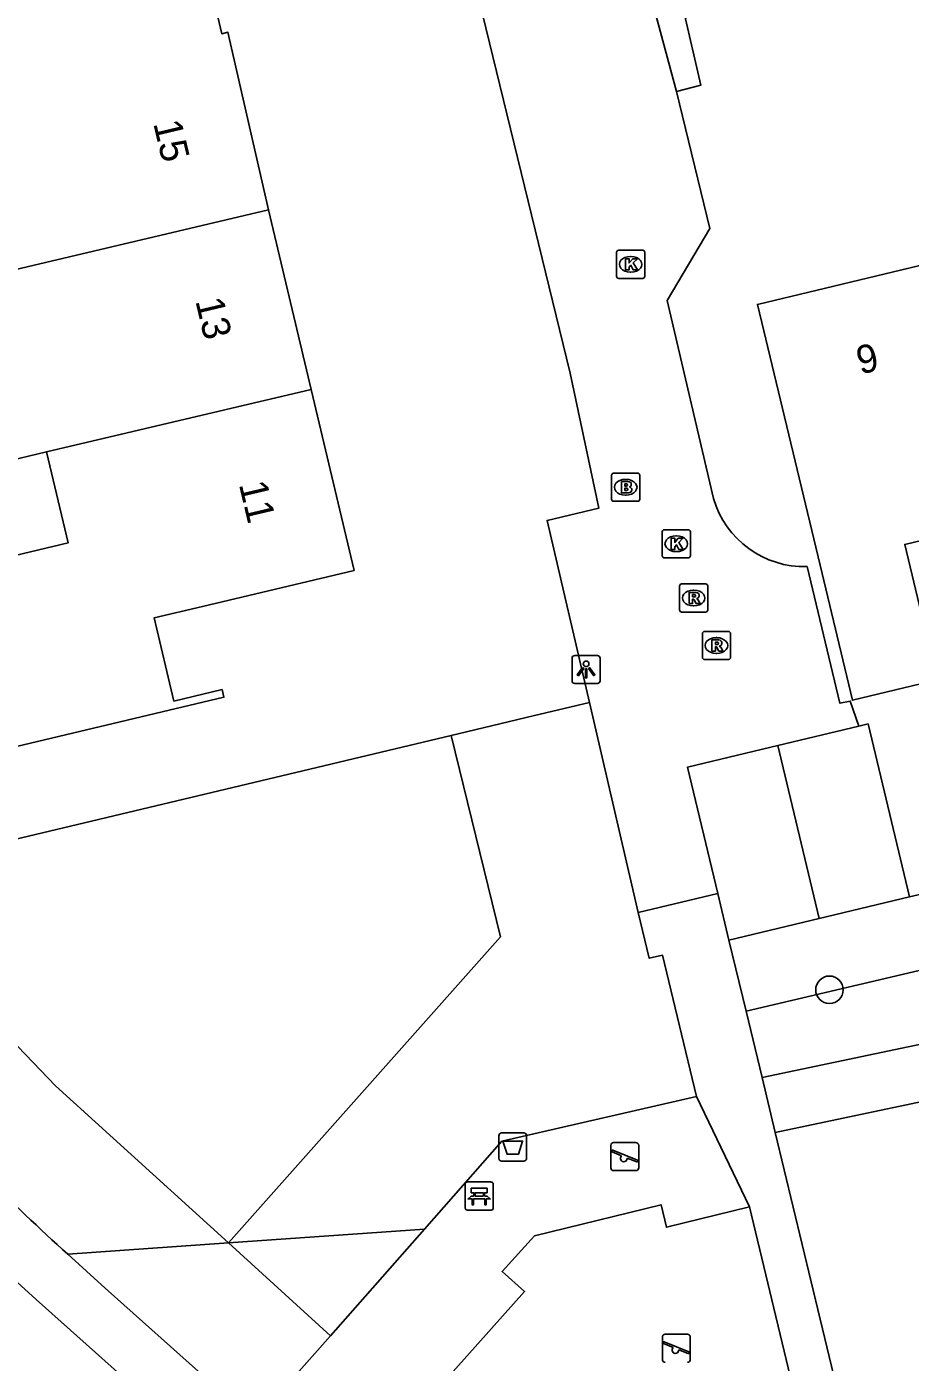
# Model space of a CAD drawing. Extents: x 157663 to 158496, y 379212 to 380934.
# Drawn here: x 158109.27 to 158140.66, y 380682.15 to 380729.64 of the extents above; entities that cross this region are included whole.
import ezdxf

# ---------------------------------------------------------------- set-up
doc = ezdxf.new("R2010")
doc.units = 0
for name, color, linetype in [('IMGEO_Afvalbak', 7, 'Continuous'), ('IMGEO_Bank', 7, 'Continuous'), ('IMGEO_Boom', 7, 'Continuous'), ('IMGEO_Brandkraan', 7, 'Continuous'), ('IMGEO_Groenvoorziening', 7, 'Continuous'), ('IMGEO_Kolk', 7, 'Continuous'), ('IMGEO_Lichtpunt', 7, 'Continuous'), ('IMGEO_Pand', 7, 'Continuous'), ('IMGEO_Pand_nummerreeks', 7, 'Continuous'), ('IMGEO_Rijbaan_lokaal_open', 7, 'Continuous'), ('IMGEO_Rioolput', 7, 'Continuous'), ('IMGEO_Speelvoorziening', 7, 'Continuous'), ('IMGEO_Voetpad_halfverhard', 7, 'Continuous'), ('IMGEO_Voetpad_open', 7, 'Continuous')]:
    doc.layers.add(name, color=color, linetype=linetype)

msp = doc.modelspace()

# ---------------------------------------------------------------- linework, layer by layer
at = {"layer": 'IMGEO_Afvalbak'}
for p, q in [((158126.138, 380690.307), (158126.928, 380690.307)), ((158126.928, 380690.307), (158126.138, 380690.307)), ((158126.038, 380689.407), (158126.038, 380690.207)), ((158126.038, 380690.207), (158126.038, 380689.407)), ((158127.028, 380690.207), (158127.028, 380689.407)), ((158127.028, 380689.407), (158127.028, 380690.207)), ((158126.928, 380689.307), (158126.138, 380689.307)), ((158126.138, 380689.307), (158126.928, 380689.307))]:
    msp.add_line(p, q, dxfattribs=at)
msp.add_lwpolyline([(158126.181, 380690.021), (158126.885, 380690.021), (158126.736, 380689.551), (158126.33, 380689.551), (158126.181, 380690.021)], dxfattribs=at)
for centre, start, end in [((158126.138, 380690.207), 90, 180), ((158126.138, 380690.207), 90, 180), ((158126.928, 380690.207), 0, 90), ((158126.928, 380690.207), 360, 90), ((158126.138, 380689.407), 180, 270), ((158126.138, 380689.407), 180, 270), ((158126.928, 380689.407), 270, 0), ((158126.928, 380689.407), 270, 0)]:
    msp.add_arc(centre, 0.1, start, end, dxfattribs=at)
at = {"layer": 'IMGEO_Bank'}
for p, q in [((158124.842, 380687.639), (158124.842, 380688.48)), ((158124.842, 380688.48), (158124.842, 380687.639)), ((158124.917, 380688.564), (158125.758, 380688.564)), ((158125.758, 380688.564), (158124.917, 380688.564)), ((158125.842, 380688.489), (158125.842, 380687.648)), ((158125.842, 380687.648), (158125.842, 380688.489)), ((158125.539, 380687.962), (158125.146, 380687.962)), ((158125.151, 380688.07), (158125.151, 380688.176)), ((158125.195, 380688.176), (158125.195, 380688.07)), ((158125.483, 380688.182), (158125.201, 380688.182)), ((158125.201, 380688.064), (158125.483, 380688.064)), ((158125.489, 380688.07), (158125.489, 380688.176)), ((158125.533, 380688.176), (158125.533, 380688.07)), ((158125.767, 380687.564), (158124.926, 380687.564)), ((158124.926, 380687.564), (158125.767, 380687.564))]:
    msp.add_line(p, q, dxfattribs=at)
for points in [[(158125.089, 380687.962), (158124.947, 380687.962), (158125.059, 380688.064), (158125.145, 380688.064)], [(158125.145, 380688.182), (158125.059, 380688.182), (158125.059, 380688.343), (158125.622, 380688.343), (158125.622, 380688.182), (158125.539, 380688.182)], [(158125.139, 380687.955), (158125.139, 380687.748), (158125.096, 380687.748), (158125.096, 380687.955)], [(158125.539, 380688.064), (158125.622, 380688.064), (158125.734, 380687.962), (158125.595, 380687.962)], [(158125.589, 380687.955), (158125.589, 380687.748), (158125.545, 380687.748), (158125.545, 380687.955)]]:
    msp.add_lwpolyline(points, dxfattribs=at)
for centre, radius, start, end in [((158124.92, 380688.486), 0.0779, 92.4484, 184.2845), ((158124.92, 380688.486), 0.0779, 92.4484, 184.2845), ((158125.764, 380688.486), 0.0779, 2.4484, 94.2845), ((158125.764, 380688.486), 0.0779, 2.4484, 94.2845), ((158125.089, 380687.955), 0.00671, 2.8957, 87.1043), ((158125.146, 380687.955), 0.00671, 92.8957, 177.1043), ((158125.144, 380688.175), 0.00671, 2.8957, 87.1043), ((158125.144, 380688.071), 0.00671, 272.8957, 357.1043), ((158125.201, 380688.175), 0.00671, 92.8957, 177.1043), ((158125.201, 380688.071), 0.00671, 182.8957, 267.1043), ((158125.483, 380688.175), 0.00671, 2.8957, 87.1043), ((158125.483, 380688.071), 0.00671, 272.8957, 357.1043), ((158125.54, 380688.175), 0.00671, 92.8957, 177.1043), ((158125.54, 380688.071), 0.00671, 182.8957, 267.1043), ((158125.538, 380687.955), 0.00671, 2.8957, 87.1043), ((158125.595, 380687.955), 0.00671, 92.8957, 177.1043), ((158124.92, 380687.642), 0.0779, 182.4484, 274.2845), ((158124.92, 380687.642), 0.0779, 182.4484, 274.2845), ((158125.764, 380687.642), 0.0779, 272.4484, 4.2845), ((158125.764, 380687.642), 0.0779, 272.4484, 4.2845)]:
    msp.add_arc(centre, radius, start, end, dxfattribs=at)
at = {"layer": 'IMGEO_Boom'}
msp.add_circle((158137.786, 380695.398), 0.489, dxfattribs=at)
at = {"layer": 'IMGEO_Brandkraan'}
for p, q in [((158130.047, 380712.841), (158130.047, 380713.693)), ((158130.122, 380713.767), (158130.974, 380713.767)), ((158130.535, 380713.547), (158130.56, 380713.547)), ((158131.048, 380713.693), (158131.048, 380712.841)), ((158130.974, 380712.767), (158130.122, 380712.767)), ((158130.558, 380712.987), (158130.533, 380712.987))]:
    msp.add_line(p, q, dxfattribs=at)
for points in [[(158130.047, 380712.841), (158130.047, 380713.693)], [(158130.122, 380713.767), (158130.974, 380713.767)], [(158131.048, 380713.693), (158131.048, 380712.841)], [(158130.395, 380713.467), (158130.395, 380713.067), (158130.608, 380713.067)], [(158130.626, 380713.467), (158130.395, 380713.467)], [(158130.574, 380713.386), (158130.52, 380713.386), (158130.52, 380713.31)], [(158130.52, 380713.31), (158130.573, 380713.31)], [(158130.582, 380713.234), (158130.52, 380713.234), (158130.52, 380713.153)], [(158130.52, 380713.153), (158130.582, 380713.153)], [(158130.974, 380712.767), (158130.122, 380712.767)]]:
    msp.add_lwpolyline(points, dxfattribs=at)
for centre, radius, start, end in [((158130.124, 380713.691), 0.0765, 91.552, 178.448), ((158130.124, 380713.691), 0.0765, 91.552, 178.448), ((158130.972, 380713.691), 0.0765, 1.552, 88.448), ((158130.972, 380713.691), 0.0765, 1.552, 88.448), ((158130.575, 380713.348), 0.0379, 267.8285, 90.9355), ((158130.583, 380713.193), 0.0404, 269.8759, 90.5077), ((158130.614, 380713.318), 0.251, 268.6676, 293.5347), ((158130.63, 380713.322), 0.145, 59.4692, 91.5367), ((158130.655, 380713.369), 0.0922, 285.5137, 58.1501), ((158130.66, 380713.177), 0.105, 301.3115, 78.989), ((158130.124, 380712.843), 0.0765, 181.552, 268.448), ((158130.124, 380712.843), 0.0765, 181.552, 268.448), ((158130.972, 380712.843), 0.0765, 271.552, 358.448), ((158130.972, 380712.843), 0.0765, 271.552, 358.448)]:
    msp.add_arc(centre, radius, start, end, dxfattribs=at)
for centre, major_axis, ratio, start_param, end_param in [((158130.534, 380713.267), (-0.387, 0.002), 0.722429, 4.712389, 7.853982), ((158130.559, 380713.267), (-0.39, 0.002), 0.717154, 1.570796, 4.712389)]:
    msp.add_ellipse(centre, major_axis=major_axis, ratio=ratio, start_param=start_param, end_param=end_param, dxfattribs=at)
at = {"layer": 'IMGEO_Groenvoorziening'}
for points in [[(158140.633, 380698.699), (158177.827, 380707.322)], [(158124.34, 380704.435), (158107.827, 380700.502), (158105.554, 380699.896), (158100.319, 380702.929), (158099.758, 380703.979), (158098.743, 380705.879)], [(158098.743, 380705.879), (158099.08, 380704.39), (158099.307, 380703.444), (158110.292, 380691.983), (158116.429, 380686.396)], [(158124.34, 380704.435), (158127.258, 380705.133), (158129.258, 380705.611)], [(158178.399, 380704.888), (158134.823, 380694.638)], [(158116.429, 380686.396), (158126.094, 380697.286), (158124.34, 380704.435)], [(158123.393, 380686.886), (158116.429, 380686.396)], [(158116.429, 380686.396), (158110.721, 380685.994)], [(158120.053, 380683.097), (158116.429, 380686.396)]]:
    msp.add_lwpolyline(points, dxfattribs=at)
at = {"layer": 'IMGEO_Kolk'}
for p, q in [((158130.224, 380720.767), (158130.224, 380721.619)), ((158130.299, 380721.693), (158131.151, 380721.693)), ((158131.225, 380721.619), (158131.225, 380720.767)), ((158130.712, 380721.473), (158130.737, 380721.473)), ((158131.151, 380720.693), (158130.299, 380720.693)), ((158130.735, 380720.913), (158130.71, 380720.913)), ((158131.843, 380710.83), (158131.843, 380711.682)), ((158131.918, 380711.756), (158132.77, 380711.756)), ((158132.844, 380711.682), (158132.844, 380710.83)), ((158132.331, 380711.536), (158132.356, 380711.536)), ((158132.77, 380710.756), (158131.918, 380710.756)), ((158132.354, 380710.976), (158132.329, 380710.976))]:
    msp.add_line(p, q, dxfattribs=at)
for points in [[(158130.224, 380720.767), (158130.224, 380721.619)], [(158130.299, 380721.693), (158131.151, 380721.693)], [(158131.225, 380721.619), (158131.225, 380720.767)], [(158130.545, 380721.393), (158130.668, 380721.393), (158130.668, 380721.242), (158130.798, 380721.393), (158130.962, 380721.393), (158130.816, 380721.242), (158130.969, 380720.993), (158130.817, 380720.993), (158130.732, 380721.157), (158130.668, 380721.09), (158130.668, 380720.993), (158130.545, 380720.993), (158130.545, 380721.393)], [(158131.151, 380720.693), (158130.299, 380720.693)], [(158131.843, 380710.83), (158131.843, 380711.682)], [(158131.918, 380711.756), (158132.77, 380711.756)], [(158132.844, 380711.682), (158132.844, 380710.83)], [(158132.164, 380711.456), (158132.287, 380711.456), (158132.287, 380711.305), (158132.417, 380711.456), (158132.581, 380711.456), (158132.435, 380711.305), (158132.588, 380711.056), (158132.436, 380711.056), (158132.351, 380711.22), (158132.287, 380711.153), (158132.287, 380711.056), (158132.164, 380711.056), (158132.164, 380711.456)], [(158132.77, 380710.756), (158131.918, 380710.756)]]:
    msp.add_lwpolyline(points, dxfattribs=at)
for centre, start, end in [((158130.301, 380721.617), 91.552, 178.448), ((158130.301, 380721.617), 91.552, 178.448), ((158131.149, 380721.617), 1.552, 88.448), ((158131.149, 380721.617), 1.552, 88.448), ((158130.301, 380720.769), 181.552, 268.448), ((158130.301, 380720.769), 181.552, 268.448), ((158131.149, 380720.769), 271.552, 358.448), ((158131.149, 380720.769), 271.552, 358.448), ((158131.92, 380711.68), 91.552, 178.448), ((158131.92, 380711.68), 91.552, 178.448), ((158132.768, 380711.68), 1.552, 88.448), ((158132.768, 380711.68), 1.552, 88.448), ((158131.92, 380710.832), 181.552, 268.448), ((158131.92, 380710.832), 181.552, 268.448), ((158132.768, 380710.832), 271.552, 358.448), ((158132.768, 380710.832), 271.552, 358.448)]:
    msp.add_arc(centre, 0.0765, start, end, dxfattribs=at)
for centre, major_axis, ratio, start_param, end_param in [((158130.711, 380721.193), (-0.387, 0.002), 0.722429, 4.712389, 7.853982), ((158130.736, 380721.193), (-0.39, 0.002), 0.717154, 1.570796, 4.712389), ((158132.33, 380711.256), (-0.387, 0.002), 0.722429, 4.712389, 7.853982), ((158132.355, 380711.256), (-0.39, 0.002), 0.717154, 1.570796, 4.712389)]:
    msp.add_ellipse(centre, major_axis=major_axis, ratio=ratio, start_param=start_param, end_param=end_param, dxfattribs=at)
at = {"layer": 'IMGEO_Lichtpunt'}
for p, q in [((158128.641, 380707.19), (158128.641, 380706.383)), ((158128.641, 380707.19), (158128.641, 380706.383)), ((158129.543, 380707.285), (158128.735, 380707.285)), ((158129.543, 380707.285), (158128.735, 380707.285)), ((158129.637, 380706.383), (158129.637, 380707.19)), ((158129.637, 380706.383), (158129.637, 380707.19)), ((158128.735, 380706.289), (158129.543, 380706.289)), ((158128.735, 380706.289), (158129.543, 380706.289))]:
    msp.add_line(p, q, dxfattribs=at)
for points in [[(158129.015, 380706.854), (158129.054, 380706.826), (158128.866, 380706.564), (158128.828, 380706.591), (158129.015, 380706.854)], [(158129.117, 380706.806), (158129.164, 380706.806), (158129.164, 380706.484), (158129.117, 380706.484), (158129.117, 380706.806)], [(158129.227, 380706.826), (158129.265, 380706.853), (158129.452, 380706.591), (158129.413, 380706.563), (158129.227, 380706.826)]]:
    msp.add_lwpolyline(points, dxfattribs=at)
msp.add_circle((158129.14, 380706.988), 0.0994, dxfattribs=at)
for centre, start, end in [((158128.735, 380707.19), 90, 180), ((158128.735, 380707.19), 90, 180), ((158129.543, 380707.19), 0, 90), ((158129.543, 380707.19), 0, 90), ((158128.735, 380706.383), 180, 270), ((158128.735, 380706.383), 180, 270), ((158129.543, 380706.383), 270, 0), ((158129.543, 380706.383), 270, 360)]:
    msp.add_arc(centre, 0.0946, start, end, dxfattribs=at)
at = {"layer": 'IMGEO_Pand'}
for points in [[(158115.666, 380732.643), (158115.745, 380732.331), (158115.527, 380732.276), (158116.193, 380729.392), (158116.412, 380729.442), (158117.857, 380723.129)], [(158108.424, 380720.896), (158117.857, 380723.129)], [(158117.857, 380723.129), (158119.37, 380716.746)], [(158143.765, 380712.026), (158140.464, 380711.234), (158141.619, 380706.419), (158138.603, 380705.695), (158137.451, 380710.494), (158135.226, 380719.766), (158141.542, 380721.282)], [(158109.966, 380714.52), (158106.805, 380713.772), (158106.039, 380717.007), (158104.349, 380716.606), (158103.603, 380719.753), (158108.424, 380720.896)], [(158119.37, 380716.746), (158120.897, 380710.306), (158115.508, 380709.029), (158113.794, 380708.623), (158114.495, 380705.665), (158116.209, 380706.071), (158116.274, 380705.797), (158107.442, 380703.703), (158105.915, 380710.143), (158110.733, 380711.285), (158109.966, 380714.52)], [(158119.37, 380716.746), (158109.966, 380714.52)], [(158138.825, 380704.77), (158135.953, 380704.084)], [(158138.825, 380704.77), (158139.162, 380704.851), (158140.633, 380698.699)], [(158135.953, 380704.084), (158132.744, 380703.316), (158133.818, 380698.824)], [(158135.953, 380704.084), (158137.424, 380697.931)], [(158134.215, 380697.164), (158133.818, 380698.824)], [(158137.424, 380697.931), (158140.633, 380698.699)], [(158134.215, 380697.164), (158137.424, 380697.931)]]:
    msp.add_lwpolyline(points, dxfattribs=at)
at = {"layer": 'IMGEO_Rijbaan_lokaal_open'}
for points in [[(158129.258, 380705.611), (158127.753, 380712.089), (158129.588, 380712.519), (158128.569, 380717.321), (158124.335, 380734.713)], [(158132.823, 380731.487), (158131.338, 380731.134), (158132.348, 380727.338)], [(158132.348, 380727.338), (158133.537, 380722.463), (158132.021, 380719.909), (158133.67, 380712.865)], [(158136.992, 380710.445), (158138.158, 380705.588), (158138.525, 380705.664), (158138.825, 380704.77)], [(158130.994, 380698.144), (158129.258, 380705.611)], [(158133.818, 380698.824), (158130.994, 380698.144)]]:
    msp.add_lwpolyline(points, dxfattribs=at)
msp.add_arc((158136.891, 380713.796), 3.353, 196.123, 271.732, dxfattribs=at)
at = {"layer": 'IMGEO_Rioolput'}
for p, q in [((158132.46, 380708.902), (158132.46, 380709.754)), ((158132.535, 380709.828), (158133.387, 380709.828)), ((158133.461, 380709.754), (158133.461, 380708.902)), ((158132.948, 380709.608), (158132.973, 380709.608)), ((158133.387, 380708.828), (158132.535, 380708.828)), ((158132.971, 380709.048), (158132.946, 380709.048)), ((158133.271, 380707.212), (158133.271, 380708.064)), ((158133.346, 380708.138), (158134.198, 380708.138)), ((158133.759, 380707.918), (158133.784, 380707.918)), ((158134.272, 380708.064), (158134.272, 380707.212)), ((158134.198, 380707.138), (158133.346, 380707.138)), ((158133.782, 380707.358), (158133.757, 380707.358))]:
    msp.add_line(p, q, dxfattribs=at)
for points in [[(158132.46, 380708.902), (158132.46, 380709.754)], [(158132.535, 380709.828), (158133.387, 380709.828)], [(158133.461, 380709.754), (158133.461, 380708.902)], [(158133.049, 380709.526), (158132.797, 380709.528), (158132.797, 380709.128)], [(158132.797, 380709.128), (158132.921, 380709.128), (158132.921, 380709.29), (158132.932, 380709.29)], [(158132.975, 380709.447), (158132.921, 380709.447), (158132.921, 380709.366)], [(158132.921, 380709.366), (158132.973, 380709.366)], [(158132.979, 380709.261), (158133.05, 380709.128), (158133.19, 380709.128), (158133.125, 380709.254)], [(158133.387, 380708.828), (158132.535, 380708.828)], [(158133.271, 380707.212), (158133.271, 380708.064)], [(158133.346, 380708.138), (158134.198, 380708.138)], [(158133.86, 380707.836), (158133.608, 380707.838), (158133.608, 380707.438)], [(158134.272, 380708.064), (158134.272, 380707.212)], [(158133.608, 380707.438), (158133.732, 380707.438), (158133.732, 380707.6), (158133.743, 380707.6)], [(158133.786, 380707.757), (158133.732, 380707.757), (158133.732, 380707.676)], [(158133.732, 380707.676), (158133.784, 380707.676)], [(158133.79, 380707.571), (158133.861, 380707.438), (158134.001, 380707.438), (158133.936, 380707.564)], [(158134.198, 380707.138), (158133.346, 380707.138)]]:
    msp.add_lwpolyline(points, dxfattribs=at)
for centre, radius, start, end in [((158132.537, 380709.752), 0.0765, 91.552, 178.448), ((158132.537, 380709.752), 0.0765, 91.552, 178.448), ((158133.385, 380709.752), 0.0765, 1.552, 88.448), ((158133.385, 380709.752), 0.0765, 1.552, 88.448), ((158132.931, 380709.237), 0.0533, 26.0293, 88.6989), ((158132.957, 380709.555), 0.19, 274.7715, 282.9687), ((158132.981, 380709.351), 0.0964, 77.0061, 93.1865), ((158132.995, 380709.408), 0.0378, 276.6634, 79.6772), ((158133.048, 380709.416), 0.109, 350.3612, 89.416), ((158133.046, 380709.416), 0.112, 277.5842, 350.9817), ((158133.03, 380709.201), 0.108, 29.5134, 73.7905), ((158132.537, 380708.904), 0.0765, 181.552, 268.448), ((158132.537, 380708.904), 0.0765, 181.552, 268.448), ((158133.385, 380708.904), 0.0765, 271.552, 358.448), ((158133.385, 380708.904), 0.0765, 271.552, 358.448), ((158133.348, 380708.062), 0.0765, 91.552, 178.448), ((158133.348, 380708.062), 0.0765, 91.552, 178.448), ((158133.859, 380707.726), 0.109, 350.3612, 89.416), ((158134.196, 380708.062), 0.0765, 1.552, 88.448), ((158134.196, 380708.062), 0.0765, 1.552, 88.448), ((158133.742, 380707.547), 0.0533, 26.0293, 88.6989), ((158133.768, 380707.865), 0.19, 274.7715, 282.9687), ((158133.792, 380707.661), 0.0964, 77.0061, 93.1865), ((158133.806, 380707.718), 0.0378, 276.6634, 79.6772), ((158133.857, 380707.726), 0.112, 277.5842, 350.9817), ((158133.841, 380707.511), 0.108, 29.5134, 73.7905), ((158133.348, 380707.214), 0.0765, 181.552, 268.448), ((158133.348, 380707.214), 0.0765, 181.552, 268.448), ((158134.196, 380707.214), 0.0765, 271.552, 358.448), ((158134.196, 380707.214), 0.0765, 271.552, 358.448)]:
    msp.add_arc(centre, radius, start, end, dxfattribs=at)
for centre, major_axis, ratio, start_param, end_param in [((158132.947, 380709.328), (-0.387, 0.002), 0.722429, 4.712389, 7.853982), ((158132.972, 380709.328), (-0.39, 0.002), 0.717154, 1.570796, 4.712389), ((158133.758, 380707.638), (-0.387, 0.002), 0.722429, 4.712389, 7.853982), ((158133.783, 380707.638), (-0.39, 0.002), 0.717154, 1.570796, 4.712389)]:
    msp.add_ellipse(centre, major_axis=major_axis, ratio=ratio, start_param=start_param, end_param=end_param, dxfattribs=at)
at = {"layer": 'IMGEO_Speelvoorziening'}
for p, q in [((158130.018, 380689.067), (158130.018, 380689.867)), ((158130.018, 380689.867), (158130.018, 380689.067)), ((158130.118, 380689.967), (158130.908, 380689.967)), ((158130.908, 380689.967), (158130.118, 380689.967)), ((158131.008, 380689.867), (158131.008, 380689.067)), ((158131.008, 380689.067), (158131.008, 380689.867)), ((158130.401, 380689.495), (158130.062, 380689.632)), ((158130.087, 380689.692), (158130.963, 380689.339)), ((158130.939, 380689.279), (158130.599, 380689.416)), ((158130.908, 380688.967), (158130.118, 380688.967)), ((158130.118, 380688.967), (158130.908, 380688.967)), ((158131.95, 380683.153), (158132.74, 380683.153)), ((158132.74, 380683.153), (158131.95, 380683.153)), ((158131.85, 380682.253), (158131.85, 380683.053)), ((158131.85, 380683.053), (158131.85, 380682.253)), ((158132.233, 380682.681), (158131.894, 380682.818)), ((158131.919, 380682.878), (158132.795, 380682.525)), ((158132.84, 380683.053), (158132.84, 380682.253)), ((158132.84, 380682.253), (158132.84, 380683.053)), ((158132.771, 380682.465), (158132.431, 380682.602))]:
    msp.add_line(p, q, dxfattribs=at)
for centre, radius, start, end in [((158130.118, 380689.867), 0.1, 90, 180), ((158130.118, 380689.867), 0.1, 90, 180), ((158130.908, 380689.867), 0.1, 0, 90), ((158130.908, 380689.867), 0.1, 360, 90), ((158130.075, 380689.662), 0.0327, 68.078, 248.078), ((158130.48, 380689.405), 0.12, 130.9928, 5.1632), ((158130.951, 380689.309), 0.0327, 248.078, 68.078), ((158130.118, 380689.067), 0.1, 180, 270), ((158130.118, 380689.067), 0.1, 180, 270), ((158130.908, 380689.067), 0.1, 270, 0), ((158130.908, 380689.067), 0.1, 270, 0), ((158131.95, 380683.053), 0.1, 90, 180), ((158131.95, 380683.053), 0.1, 90, 180), ((158132.74, 380683.053), 0.1, 0, 90), ((158132.74, 380683.053), 0.1, 360, 90), ((158131.907, 380682.848), 0.0327, 68.078, 248.078), ((158132.312, 380682.591), 0.12, 130.9928, 5.1632), ((158131.95, 380682.253), 0.1, 180, 270), ((158131.95, 380682.253), 0.1, 180, 270), ((158132.74, 380682.253), 0.1, 270, 0), ((158132.74, 380682.253), 0.1, 270, 0), ((158132.783, 380682.495), 0.0327, 248.078, 68.078)]:
    msp.add_arc(centre, radius, start, end, dxfattribs=at)
at = {"layer": 'IMGEO_Voetpad_halfverhard'}
for points in [[(158135.391, 380692.276), (158160.153, 380697.487)], [(158135.861, 380690.324), (158161.987, 380695.83)]]:
    msp.add_lwpolyline(points, dxfattribs=at)
at = {"layer": 'IMGEO_Voetpad_open'}
for points in [[(158170.295, 380739.457), (158132.87, 380730.413), (158132.67, 380729.921), (158133.219, 380727.568), (158132.348, 380727.338)], [(158130.994, 380698.144), (158131.385, 380696.521), (158131.856, 380696.625), (158133.058, 380691.604)], [(158134.823, 380694.638), (158134.215, 380697.164)], [(158134.823, 380694.638), (158135.391, 380692.276)], [(158135.391, 380692.276), (158135.861, 380690.324)], [(158133.058, 380691.604), (158126.147, 380690.012), (158123.393, 380686.886)], [(158134.946, 380687.681), (158133.058, 380691.604)], [(158138.738, 380678.374), (158135.861, 380690.324)], [(158104.362, 380689.226), (158105.069, 380688.507), (158109.599, 380684.387), (158119.145, 380675.855)], [(158120.409, 380677.337), (158126.954, 380684.673), (158126.153, 380685.38), (158127.307, 380686.655), (158131.803, 380687.754), (158131.995, 380686.957), (158134.946, 380687.681)], [(158134.946, 380687.681), (158136.905, 380679.536), (158133.054, 380678.67), (158126.829, 380671.65)], [(158123.393, 380686.886), (158120.053, 380683.097)], [(158117.363, 380680.045), (158112.053, 380684.791), (158110.721, 380685.994)], [(158120.053, 380683.097), (158117.363, 380680.045)]]:
    msp.add_lwpolyline(points, dxfattribs=at)
msp.add_arc((158201.355, 380784.933), 134.177, 224.01843, 227.50857, dxfattribs=at)

# ---------------------------------------------------------------- texts
at = {"layer": 'IMGEO_Pand_nummerreeks'}
for s, rotation, p in [('15', 283.3361, (158113.756, 380726.207)), ('13', 283.3361, (158115.252, 380719.896)), ('9', 13.4973, (158138.883, 380717.27)), ('11', 283.3361, (158116.799, 380713.373))]:
    msp.add_text(s, height=1, rotation=rotation, dxfattribs=at).set_placement(p)

doc.saveas('drawing.dxf')
